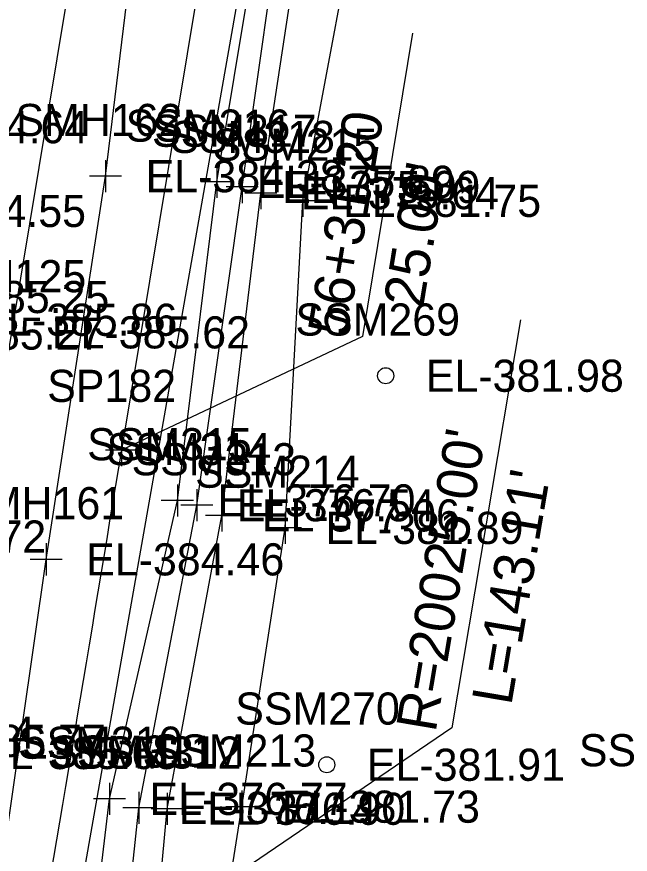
# Model space of a CAD drawing. Extents: x 1189978 to 1314812, y 571533 to 629339.
# Drawn here: x 1217537 to 1217613.4, y 621309.2 to 621413.5 of the extents above; entities that cross this region are included whole.
import ezdxf

# ---------------------------------------------------------------- set-up
doc = ezdxf.new("R2010")
doc.units = 0
for name, color, linetype in [('SURVEY - DRAINAGE - Bridge Hydraulic Data with Text', 7, 'Continuous'), ('SURVEY - DTM - Breaklines', 7, 'Continuous'), ('SURVEY - DTM - Breaklines - Points - Elevations', 7, 'Continuous'), ('SURVEY - DTM - Breaklines - Points - Locators', 7, 'Continuous'), ('SURVEY - DTM - Breaklines - Points - Numbers', 7, 'Continuous'), ('SURVEY - DTM - Spot Points - Elevations', 7, 'Continuous'), ('SURVEY - DTM - Spot Points - Locators', 7, 'Continuous'), ('SURVEY - DTM - Spot Points - Point Numbers', 7, 'Continuous'), ('SURVEY - PROPERTY - ROW Lines', 7, 'Continuous'), ('SURVEY - PROPERTY - ROW Lines - Points - Locators', 7, 'Continuous'), ('SURVEY - PROPERTY - ROW Lines - Points - Numbers', 7, 'Continuous'), ('SURVEY - PROPERTY - ROW Lines Text', 7, 'Continuous'), ('SURVEY - PROPERTY - Station and Offset Flags', 7, 'Continuous'), ('SURVEY - TRANSPORTATION - Roads', 7, 'Continuous'), ('SURVEY - TRANSPORTATION - Roads - Points - Elevations', 7, 'Continuous'), ('SURVEY - TRANSPORTATION - Roads - Points - Locators', 7, 'Continuous'), ('SURVEY - TRANSPORTATION - Roads - Points - Numbers', 7, 'Continuous'), ('SURVEY - UTILITIES - Electric (Overhead) with Text', 7, 'Continuous'), ('SURVEY - VEGETATION - Features - Points - Elevations', 7, 'Continuous')]:
    doc.layers.add(name, color=color, linetype=linetype)

msp = doc.modelspace()

# ---------------------------------------------------------------- linework, layer by layer
at = {"layer": 'SURVEY - DRAINAGE - Bridge Hydraulic Data with Text'}
for p, q in [((1217548.02, 621395.69), (1217548.02, 621391.69)), ((1217550.02, 621393.69), (1217546.02, 621393.69)), ((1217572.63, 621392.62), (1217572.63, 621388.62)), ((1217574.63, 621390.62), (1217570.63, 621390.62)), ((1217570.43, 621351.89), (1217570.43, 621347.89)), ((1217572.43, 621349.89), (1217568.43, 621349.89)), ((1217540.61, 621347.97), (1217540.61, 621343.97)), ((1217542.61, 621345.97), (1217538.61, 621345.97)), ((1217565, 621317.17), (1217565, 621313.17)), ((1217567, 621315.17), (1217563, 621315.17))]:
    msp.add_line(p, q, dxfattribs=at)
for points in [[(1217505.54, 621026.79), (1217510.58, 621028.06), (1217516.48, 621028.53), (1217518.24, 621034.42), (1217525.77, 621071.02), (1217531.12, 621100.75), (1217543.76, 621178.47), (1217557.61, 621268.24), (1217565, 621315.17), (1217570.43, 621349.89), (1217572.63, 621390.62), (1217580.88, 621434.75), (1217592.39, 621481.3), (1217594.39, 621494.68), (1217597.98, 621511.62), (1217601.47, 621549.78), (1217613.22, 621582.3), (1217623.08, 621629.44), (1217625.8, 621646.39), (1217625.26, 621664.85), (1217620.87, 621681.67)], [(1217505.54, 621026.79), (1217497.33, 621030.97), (1217494.44, 621038.22), (1217497.2, 621080.45), (1217509.01, 621144.38), (1217516.68, 621191.71), (1217524.09, 621241.49), (1217533.15, 621294.15), (1217540.61, 621345.97), (1217548.02, 621393.69), (1217553.92, 621442.08), (1217565.44, 621490.61), (1217569.7, 621540.29), (1217578.32, 621589.37), (1217586.92, 621638.9), (1217590.67, 621661.55), (1217589.09, 621673.95), (1217587.38, 621675.54)]]:
    msp.add_lwpolyline(points, dxfattribs=at)
at = {"layer": 'SURVEY - DTM - Breaklines'}
for points in [[(1217510.22, 621032.47), (1217510.67, 621035.51), (1217516.56, 621076.89), (1217522.63, 621118.37), (1217524.37, 621130.68), (1217531.06, 621153.32), (1217534.84, 621195.27), (1217541.13, 621235.58), (1217547.86, 621274.25), (1217552.16, 621315.03), (1217559.39, 621352.71), (1217565.05, 621392.35), (1217570.59, 621431.17), (1217579.74, 621465.58), (1217585.39, 621503.25), (1217588.03, 621516.54), (1217587.87, 621544.34), (1217597.4, 621586.78), (1217605.23, 621618.41), (1217611.84, 621655.72), (1217609.15, 621679.37), (1217607.18, 621692.62), (1217600.47, 621698.35)], [(1217510.22, 621032.47), (1217512.12, 621031.07), (1217514.39, 621035.67), (1217519.35, 621076.45), (1217525.78, 621118.11), (1217527.24, 621129.57), (1217533.8, 621152.91), (1217537.06, 621194.25), (1217544.11, 621234.91), (1217551.92, 621273.85), (1217555.69, 621314.91), (1217562.5, 621351.44), (1217567.38, 621391.58), (1217573.29, 621430.4), (1217583.03, 621465.15), (1217587.76, 621502.7), (1217590.39, 621516.14), (1217590.71, 621543.44), (1217600.32, 621586.27), (1217609.15, 621618.28), (1217615.53, 621654.98), (1217611.84, 621679.95), (1217608.98, 621694.45), (1217608.75, 621696.58)], [(1217510.58, 621028.06), (1217508.12, 621030.69), (1217507.01, 621036.89), (1217513.63, 621077.21), (1217519.37, 621118.67), (1217522.53, 621131.01), (1217528.61, 621154.7), (1217531.08, 621195.41), (1217537.78, 621236.3), (1217543.58, 621274.68), (1217548.51, 621316.14), (1217556.97, 621353.31), (1217561.88, 621392.99), (1217568.36, 621432.01), (1217577.69, 621466.22), (1217582.73, 621504.23), (1217584.25, 621517.15), (1217585.6, 621545.35), (1217593.93, 621587.24), (1217602.31, 621624.58), (1217607.97, 621656.51), (1217606.79, 621679.18), (1217604.88, 621690.79), (1217551.17, 621685.8)]]:
    msp.add_lwpolyline(points, dxfattribs=at)
at = {"layer": 'SURVEY - DTM - Breaklines - Points - Locators'}
for p, q in [((1217561.88, 621394.99), (1217561.88, 621390.99)), ((1217565.05, 621394.35), (1217565.05, 621390.35)), ((1217563.88, 621392.99), (1217559.88, 621392.99)), ((1217567.38, 621393.58), (1217567.38, 621389.58)), ((1217567.05, 621392.35), (1217563.05, 621392.35)), ((1217569.38, 621391.58), (1217565.38, 621391.58)), ((1217556.97, 621355.31), (1217556.97, 621351.31)), ((1217559.39, 621354.71), (1217559.39, 621350.71)), ((1217558.97, 621353.31), (1217554.97, 621353.31)), ((1217562.5, 621353.44), (1217562.5, 621349.44)), ((1217561.39, 621352.71), (1217557.39, 621352.71)), ((1217564.5, 621351.44), (1217560.5, 621351.44)), ((1217548.51, 621318.14), (1217548.51, 621314.14)), ((1217552.16, 621317.03), (1217552.16, 621313.03)), ((1217555.69, 621316.91), (1217555.69, 621312.91)), ((1217550.51, 621316.14), (1217546.51, 621316.14)), ((1217554.16, 621315.03), (1217550.16, 621315.03)), ((1217557.69, 621314.91), (1217553.69, 621314.91))]:
    msp.add_line(p, q, dxfattribs=at)
at = {"layer": 'SURVEY - DTM - Spot Points - Locators'}
for centre in [(1217582.94, 621368.84), (1217575.6, 621320.39)]:
    msp.add_circle(centre, 1, dxfattribs=at)
at = {"layer": 'SURVEY - PROPERTY - ROW Lines'}
msp.add_line((1217606.4, 621700.95), (1217550.03, 621359.58), dxfattribs=at)
msp.add_arc((1197792.58, 624622.04), 20025, 350.214119, 350.6236, dxfattribs=at)
at = {"layer": 'SURVEY - PROPERTY - ROW Lines - Points - Locators'}
for p, q in [((1217550.03, 621361.58), (1217550.03, 621357.58)), ((1217550.03, 621361.58), (1217550.03, 621357.58)), ((1217552.03, 621359.58), (1217548.03, 621359.58)), ((1217552.03, 621359.58), (1217548.03, 621359.58))]:
    msp.add_line(p, q, dxfattribs=at)
at = {"layer": 'SURVEY - PROPERTY - ROW Lines Text'}
msp.add_line((1217599.75, 621375.81), (1217591.17, 621324.97), dxfattribs=at)
msp.add_lwpolyline([(1217591.17, 621324.97), (1217538.25, 621289)], dxfattribs=at)
at = {"layer": 'SURVEY - PROPERTY - Station and Offset Flags'}
msp.add_line((1217586.29, 621411.5), (1217580.05, 621373.72), dxfattribs=at)
msp.add_lwpolyline([(1217580.05, 621373.72), (1217550.03, 621359.58)], dxfattribs=at)
at = {"layer": 'SURVEY - TRANSPORTATION - Roads'}
msp.add_lwpolyline([(1217427.25, 620738.21), (1217436.59, 620791.34), (1217445.34, 620842.59), (1217455.15, 620898.88), (1217464.25, 620950.62), (1217473.39, 621002.58), (1217480.67, 621046.8), (1217490.83, 621106.73), (1217500.22, 621160.55), (1217509.53, 621215.72), (1217518.41, 621266.5), (1217527.5, 621321.85), (1217536.34, 621374.24), (1217563.48, 621537.92), (1217572.05, 621588.6), (1217580.58, 621640.89), (1217586, 621675.75), (1217587.38, 621675.54)], dxfattribs=at)
at = {"layer": 'SURVEY - TRANSPORTATION - Roads - Points - Locators'}
msp.add_line((1217538.34, 621374.24), (1217534.34, 621374.24), dxfattribs=at)
at = {"layer": 'SURVEY - UTILITIES - Electric (Overhead) with Text'}
msp.add_lwpolyline([(1217806.14, 622777), (1217743.09, 622422.64), (1217688.2, 622113.29), (1217626.83, 621775.19), (1217569.14, 621442.23), (1217508.83, 621100.02), (1217448.24, 620751.9)], dxfattribs=at)

# ---------------------------------------------------------------- texts
at = {"layer": 'SURVEY - DTM - Breaklines - Points - Elevations'}
for s, p in [('EL-384.64', (1217521.18, 621397.79)), ('EL-384.38', (1217553.02, 621391.69)), ('EL-375.89', (1217566.88, 621390.99)), ('EL-375.09', (1217570.05, 621390.35)), ('EL-375.64', (1217572.38, 621389.58)), ('EL-381.75', (1217577.63, 621388.62)), ('EL-385.86', (1217532.29, 621373.81)), ('EL-376.70', (1217561.97, 621351.31)), ('EL-376.54', (1217564.39, 621350.71)), ('EL-377.06', (1217567.5, 621349.44)), ('EL-381.89', (1217575.43, 621347.89)), ('EL-384.46', (1217545.61, 621343.97)), ('EL-385.77', (1217523.36, 621321.37)), ('EL-376.77', (1217553.51, 621314.14)), ('EL-376.14', (1217557.16, 621313.03)), ('EL-376.90', (1217560.69, 621312.91)), ('EL-381.73', (1217570, 621313.17))]:
    msp.add_text(s, height=4, dxfattribs=at).set_placement(p)
at = {"layer": 'SURVEY - DTM - Breaklines - Points - Numbers'}
for s, p in [('SMH162', (1217536.78, 621398.69)), ('SSM316', (1217550.53, 621397.99)), ('SSM317', (1217553.81, 621397.35)), ('SSM318', (1217556.09, 621396.58)), ('SSM215', (1217561.39, 621395.62)), ('SSM315', (1217545.73, 621358.31)), ('SSM314', (1217548.15, 621357.71)), ('SSM313', (1217551.26, 621356.44)), ('SSM214', (1217559.19, 621354.89)), ('SMH161', (1217529.53, 621350.97)), ('SSM310', (1217537.1, 621321.14)), ('SSM311', (1217541.08, 621320.03)), ('SSM312', (1217544.45, 621319.91)), ('SSM213', (1217553.76, 621320.17))]:
    msp.add_text(s, height=4, dxfattribs=at).set_placement(p)
at = {"layer": 'SURVEY - DTM - Spot Points - Elevations'}
for s, p in [('EL-381.98', (1217587.94, 621366.84)), ('EL-381.91', (1217580.6, 621318.39))]:
    msp.add_text(s, height=4, dxfattribs=at).set_placement(p)
at = {"layer": 'SURVEY - DTM - Spot Points - Point Numbers'}
for s, p in [('SSM269', (1217571.69, 621373.84)), ('SSM270', (1217564.19, 621325.39)), ('SSM358', (1217607.02, 621320.2))]:
    msp.add_text(s, height=4, dxfattribs=at).set_placement(p)
at = {"layer": 'SURVEY - PROPERTY - ROW Lines - Points - Numbers'}
msp.add_text('SP182', height=4, dxfattribs=at).set_placement((1217540.75, 621365.58))
at = {"layer": 'SURVEY - PROPERTY - ROW Lines Text'}
for s, p in [("R=20025.00'", (1217589.15, 621324.32)), ("L=143.11'", (1217598.59, 621327.67))]:
    msp.add_text(s, height=5, rotation=80.4189, dxfattribs=at).set_placement(p)
at = {"layer": 'SURVEY - PROPERTY - Station and Offset Flags'}
for s, p in [('56+31.20', (1217578.13, 621373.6)), ("25.00'", (1217587.58, 621377.12))]:
    msp.add_text(s, height=5, rotation=80.6236, dxfattribs=at).set_placement(p)
at = {"layer": 'SURVEY - TRANSPORTATION - Roads - Points - Elevations'}
for s, p in [('EL-385.25', (1217523.81, 621376.64)), ('EL-385.27', (1217523.06, 621372.09)), ('EL-385.62', (1217541.34, 621372.24)), ('EL-385.24', (1217514.55, 621322.4)), ('EL-385.65', (1217532.5, 621319.85))]:
    msp.add_text(s, height=4, dxfattribs=at).set_placement(p)
at = {"layer": 'SURVEY - TRANSPORTATION - Roads - Points - Numbers'}
msp.add_text('SSM125', height=4, dxfattribs=at).set_placement((1217525.1, 621379.24))
at = {"layer": 'SURVEY - VEGETATION - Features - Points - Elevations'}
for s, p in [('EL-384.55', (1217520.9, 621387.36)), ('EL-384.72', (1217515.94, 621346.81))]:
    msp.add_text(s, height=4, dxfattribs=at).set_placement(p)

doc.saveas('drawing.dxf')
